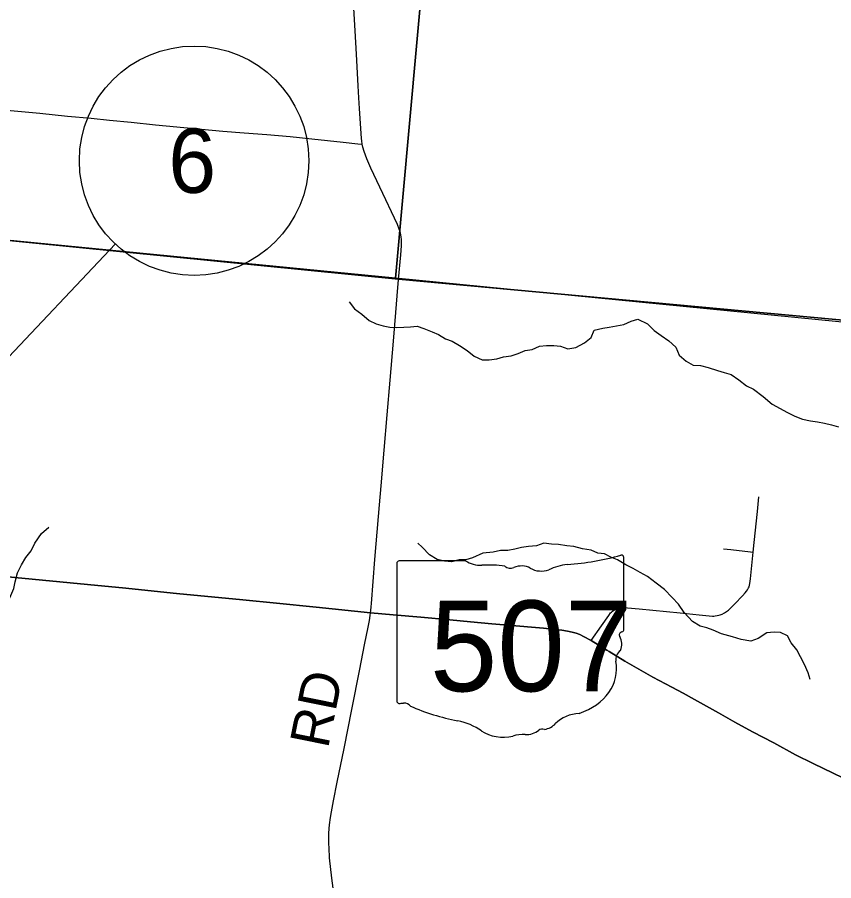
# Model space of a CAD drawing. Extents: x 0 to 1101, y 0 to 440.
# Drawn here: x 264.92 to 300.51, y 245.3 to 282.95 of the extents above; entities that cross this region are included whole.
import ezdxf

# ---------------------------------------------------------------- set-up
doc = ezdxf.new("R2010")
doc.units = 0
for name, color, linetype in [('Default', 7, 'Continuous'), ('GM_X_County_Road', 7, 'Continuous'), ('GM_X_Minor_River', 7, 'Continuous'), ('GM_X_Section', 7, 'Continuous'), ('GM_X_State_Location', 7, 'Continuous'), ('GM_X_State_Route', 7, 'Continuous'), ('GM_X_State_Shield', 7, 'Continuous'), ('GM_X_Township', 7, 'Continuous'), ('GM_X_Township_Road', 7, 'Continuous'), ('GM_X_Township_Road_Text', 7, 'Continuous'), ('SH_Cut_Line', 7, 'Continuous'), ('SH_Masking', 7, 'Continuous'), ('SH_Text', 7, 'Continuous')]:
    doc.layers.add(name, color=color, linetype=linetype)

msp = doc.modelspace()

# ---------------------------------------------------------------- linework, layer by layer
at = {"layer": 'Default'}
for points in [[(290.612, 255.352), (289.93, 255.768), (289.6, 255.952), (289.434, 256.031), (289.279, 256.09), (289.103, 256.143), (288.905, 256.186), (288.649, 256.224), (288.261, 256.268), (287.853, 256.307), (286.294, 256.44), (285.608, 256.501), (284.68, 256.587), (283.771, 256.668), (282.509, 256.787), (281.302, 256.897), (280.32, 256.979), (277.947, 257.223), (276.222, 257.396), (274.756, 257.542), (271.862, 257.829), (269.506, 258.064), (268.43, 258.17), (265.572, 258.444), (264.05, 258.595)], [(301.324, 249.581), (300.486, 249.988), (299.614, 250.413), (298.846, 250.795), (297.894, 251.306), (296.972, 251.794), (296.202, 252.212), (295.488, 252.617), (294.43, 253.204), (293.941, 253.473), (293.448, 253.736), (292.624, 254.168), (291.701, 254.694), (291.397, 254.874), (290.713, 255.29), (290.612, 255.352)]]:
    msp.add_lwpolyline(points, dxfattribs=at)
at = {"layer": 'GM_X_County_Road'}
msp.add_lwpolyline([(258.549, 348.4), (256.033, 323.55), (255.755, 319.941), (254.279, 304.355), (253.117, 292.401), (251.924, 280.12), (251.38, 274.519), (281.529, 271.532), (305.637, 269.297), (307.931, 269.05), (324.455, 267.133), (346.049, 265.027), (373.771, 262.138), (378.061, 261.761), (380.797, 261.323), (386.092, 260.749), (411.56, 258.243), (435.213, 255.629), (437.137, 278.176), (437.233, 279.3), (439.492, 305.784), (441.919, 334.219), (444.709, 367.542)], dxfattribs=at)
at = {"layer": 'GM_X_Minor_River'}
for points in [[(279.39, 270.539), (279.616, 270.228), (279.934, 270.008), (280.263, 269.731), (280.558, 269.579), (280.866, 269.485), (281.151, 269.437), (281.459, 269.422), (281.768, 269.431), (282.065, 269.451), (282.351, 269.483), (282.635, 269.377), (282.999, 269.225), (283.284, 269.119), (283.591, 268.922), (283.875, 268.817), (284.194, 268.642), (284.534, 268.422), (284.84, 268.167), (285.182, 268.015), (285.49, 268.013), (285.822, 268.055), (286.108, 268.144), (286.44, 268.187), (286.749, 268.287), (287.059, 268.41), (287.367, 268.464), (287.677, 268.599), (287.986, 268.642), (288.306, 268.639), (288.602, 268.613), (288.921, 268.484), (289.264, 268.55), (289.643, 268.752), (289.931, 268.978), (290.059, 269.297), (290.437, 269.397), (290.723, 269.428), (291.352, 269.549), (291.673, 269.694), (291.971, 269.783), (292.392, 269.585), (292.686, 269.296), (292.981, 269.076), (293.322, 268.844), (293.628, 268.555), (293.762, 268.211), (294.068, 267.945), (294.374, 267.771), (294.694, 267.756), (295.036, 267.673), (295.435, 267.544), (295.731, 267.461), (296.039, 267.367), (296.368, 267.135), (296.697, 266.88), (297.015, 266.729), (297.423, 266.405), (297.82, 266.081), (298.173, 265.883), (298.457, 265.732), (298.809, 265.557), (299.151, 265.428), (299.493, 265.345), (299.801, 265.308), (300.097, 265.248), (300.405, 265.177), (300.713, 265.094)], [(262.219, 253.415), (262.451, 253.825), (262.741, 254.314), (262.87, 254.656), (262.907, 254.976), (263.013, 255.272), (263.198, 255.614), (263.464, 255.932), (263.753, 256.329), (263.973, 256.625), (264.227, 257.011), (264.494, 257.42), (264.645, 257.728), (264.773, 258.035), (264.822, 258.332), (264.928, 258.72), (265.102, 259.073), (265.288, 259.392), (265.519, 259.687), (265.682, 260.017), (265.982, 260.438), (266.293, 260.709)], [(299.473, 254.068), (299.384, 254.366), (299.227, 254.734), (299.059, 255.067), (298.902, 255.366), (298.653, 255.665), (298.484, 255.976), (298.189, 256.116), (297.903, 256.141), (297.583, 256.11), (297.216, 255.862), (296.895, 255.739), (296.473, 255.823), (296.086, 255.94), (295.607, 256.071), (295.254, 256.222), (294.97, 256.328), (294.685, 256.399), (294.344, 256.608), (293.982, 256.989), (293.734, 257.357), (293.462, 257.646), (293.134, 258.003), (292.771, 258.27), (292.385, 258.57), (292.067, 258.745), (291.76, 258.919), (291.442, 259.071), (291.078, 259.292), (290.794, 259.409), (290.509, 259.548), (290.224, 259.574), (289.94, 259.714), (289.552, 259.763), (289.176, 259.869), (288.868, 259.907), (288.514, 259.956), (288.206, 259.97), (287.875, 260.019), (287.554, 259.896), (287.2, 259.876), (286.891, 259.833), (286.605, 259.756), (286.307, 259.69), (285.976, 259.704), (285.656, 259.627), (285.21, 259.574), (284.762, 259.372), (284.476, 259.295), (284.179, 259.286), (283.847, 259.209), (283.539, 259.235), (283.22, 259.307), (282.89, 259.504), (282.574, 259.839), (282.381, 260.023)]]:
    msp.add_lwpolyline(points, dxfattribs=at)
at = {"layer": 'GM_X_Section'}
for points in [[(284.164, 302.086), (281.404, 271.573), (251.23, 274.522), (254.28, 304.547)], [(284.164, 302.086), (297.548, 301.138), (299.942, 291.467), (305.596, 269.192), (281.404, 271.573)]]:
    msp.add_lwpolyline(points, close=True, dxfattribs=at)
at = {"layer": 'GM_X_State_Route'}
for points in [[(264.05, 258.595), (265.572, 258.444), (268.43, 258.17), (269.506, 258.064), (271.862, 257.829), (274.756, 257.542), (276.222, 257.396), (277.947, 257.223), (280.32, 256.979), (281.302, 256.897), (282.509, 256.787), (283.771, 256.668), (284.68, 256.587), (285.608, 256.501), (286.294, 256.44), (287.853, 256.307), (288.261, 256.268), (288.649, 256.224), (288.905, 256.186), (289.103, 256.143), (289.279, 256.09), (289.434, 256.031), (289.6, 255.952), (289.93, 255.768), (290.612, 255.352)], [(290.612, 255.352), (290.713, 255.29), (291.397, 254.874), (291.701, 254.694), (292.624, 254.168), (293.448, 253.736), (293.941, 253.473), (294.43, 253.204), (295.488, 252.617), (296.202, 252.212), (296.972, 251.794), (297.894, 251.306), (298.846, 250.795), (299.614, 250.413), (300.486, 249.988), (301.324, 249.581)]]:
    msp.add_lwpolyline(points, dxfattribs=at)
at = {"layer": 'GM_X_State_Shield'}
for p, q in [((291.354, 256.252), (291.354, 259.392)), ((281.466, 259.14), (281.466, 253.137)), ((284.459, 259.243), (281.564, 259.243)), ((291.353, 256.252), (291.354, 256.252))]:
    msp.add_line(p, q, dxfattribs=at)
for centre, major_axis, start_param, end_param in [((287.832, 267.428), (10.486, 0), 4.814394, 5.042369), ((291.244, 259.405), (0.11, 0), 6.141152, 7.989035), ((281.58, 259.153), (0.115, 0), 1.712693, 3.28349), ((285.149, 259.94), (1.111, 0), 4.042523, 4.731795), ((285.517, 255.873), (3.989, 0), 1.404758, 1.657858), ((286.423, 259.184), (0.321, 0), 3.836095, 5.185415), ((286.893, 258.49), (0.666, 0), 0.950623, 2.079405), ((289.169, 257.41), (2.11, 0), 1.699011, 2.107814), ((287.754, 259.442), (0.802, 0), 4.081561, 5.145723), ((291.329, 256.021), (0.17, 0), 1.883978, 3.671073), ((291.237, 256.239), (0.118, 0), 5.05454, 6.418171), ((290.245, 255.624), (1.023, 0), 5.934695, 6.695948), ((291.748, 254.937), (0.744, 0), 2.387724, 3.262537), ((288.419, 254.538), (2.623, 0), 5.101752, 6.440018), ((281.581, 253.123), (0.116, 0), 3.00124, 4.508301), ((281.598, 253.738), (0.882, 0), 4.665946, 4.897461), ((281.779, 252.79), (0.318, 0), 0.519207, 1.627899), ((285.793, 258.184), (7.572, 0), 4.195997, 4.488961), ((283.536, 250.439), (2.369, 0), 0.823519, 1.323587), ((289.525, 251.451), (1.436, 0), 1.647645, 2.488434), ((287.077, 252.311), (0.801, 0), 4.691044, 5.507374), ((287.801, 251.729), (0.226, 0), 1.147584, 2.315152), ((287.705, 252.555), (0.847, 0), 4.937069, 5.64225), ((286.098, 252.76), (1.503, 0), 4.026481, 4.996735), ((286.967, 250.685), (1.235, 0), 1.495662, 1.94098)]:
    msp.add_ellipse(centre, major_axis=major_axis, ratio=0.8, start_param=start_param, end_param=end_param, dxfattribs=at)
at = {"layer": 'GM_X_Township'}
msp.add_lwpolyline([(189.224, 280.089), (205.419, 278.858), (219.953, 277.58), (235.998, 275.889), (239.628, 275.54), (251.141, 274.543), (251.38, 274.519), (281.529, 271.532), (305.637, 269.297), (307.931, 269.05), (324.455, 267.133), (346.049, 265.027), (373.771, 262.138), (378.061, 261.761), (380.797, 261.323), (380.697, 259.316), (380.197, 255.256), (378.028, 238.099), (373.82, 204.757), (373.469, 201.961), (371.877, 189.376), (367.226, 152.429)], dxfattribs=at)
at = {"layer": 'GM_X_Township_Road'}
for points in [[(281.536, 271.516), (281.638, 272.584), (281.668, 272.976), (281.673, 273.184), (281.669, 273.274), (281.659, 273.353), (281.643, 273.454), (281.625, 273.54), (281.605, 273.609), (281.571, 273.705), (281.487, 273.905), (280.727, 275.545), (280.333, 276.369), (280.159, 276.78), (280.042, 277.092), (279.985, 277.286), (279.959, 277.407), (279.94, 277.562), (279.93, 277.657), (279.912, 277.872), (279.843, 278.968), (279.813, 279.433), (279.785, 279.954), (279.704, 281.33), (279.643, 282.361), (279.572, 283.589)], [(263.153, 279.011), (265.9, 278.759), (267.106, 278.64), (268.145, 278.543), (268.943, 278.463), (269.889, 278.368), (270.951, 278.26), (273.879, 277.983), (274.809, 277.914), (275.794, 277.841), (276.819, 277.749), (277.753, 277.652), (279.13, 277.495), (279.758, 277.428), (279.959, 277.407)], [(280.32, 256.979), (280.334, 257.077), (280.35, 257.245), (280.361, 257.387), (280.507, 259.3), (280.56, 259.987), (280.714, 261.694), (280.785, 262.511), (280.914, 264.071), (281.049, 265.612), (281.175, 267.117), (281.321, 268.825), (281.423, 270.067), (281.483, 270.806), (281.536, 271.516)], [(296.996, 259.631), (297.037, 260.041), (297.18, 261.402), (297.244, 262.033)], [(295.702, 259.765), (296.02, 259.737), (296.388, 259.699), (296.755, 259.658), (296.996, 259.631)], [(289.93, 255.768), (290.381, 256.416), (290.701, 256.87), (290.782, 256.973), (290.818, 257.013), (290.86, 257.05), (290.915, 257.089), (290.954, 257.111), (290.998, 257.133), (291.055, 257.158), (291.109, 257.175), (291.159, 257.188), (291.213, 257.195), (291.289, 257.202), (291.368, 257.205), (291.51, 257.198), (292.029, 257.152), (292.621, 257.094), (293.807, 256.977), (294.642, 256.891), (295.215, 256.841), (295.284, 256.84), (295.342, 256.846), (295.425, 256.857), (295.499, 256.872), (295.554, 256.89), (295.638, 256.926), (295.747, 256.985), (295.83, 257.04), (295.912, 257.101), (296.196, 257.373), (296.525, 257.718), (296.643, 257.846), (296.702, 257.92), (296.747, 257.987), (296.789, 258.064), (296.813, 258.12), (296.833, 258.187), (296.849, 258.252), (296.868, 258.357), (296.88, 258.458), (296.922, 258.892), (296.996, 259.631)], [(278.78, 244.322), (278.627, 245.412), (278.533, 246.294), (278.507, 246.727), (278.498, 246.906), (278.493, 247.103), (278.503, 247.365), (278.518, 247.582), (278.533, 247.73), (278.572, 248.05), (278.612, 248.297), (278.703, 248.779), (278.867, 249.601), (279.162, 251.063), (279.5, 252.765), (279.85, 254.521), (280.056, 255.579), (280.21, 256.361), (280.265, 256.639), (280.304, 256.869), (280.32, 256.979)]]:
    msp.add_lwpolyline(points, dxfattribs=at)
at = {"layer": 'SH_Cut_Line'}
for points in [[(445.064, 254.562), (435.213, 255.629), (411.56, 258.243), (386.092, 260.749), (380.797, 261.323), (378.061, 261.761), (373.771, 262.138), (346.049, 265.027), (324.455, 267.133), (307.931, 269.05), (305.637, 269.297), (281.529, 271.532), (251.38, 274.519), (251.141, 274.543), (239.628, 275.54), (235.998, 275.889), (219.953, 277.58), (205.419, 278.858), (189.224, 280.089)], [(189.224, 280.089), (205.419, 278.858), (219.953, 277.58), (235.998, 275.889), (239.628, 275.54), (251.141, 274.543), (251.38, 274.519), (281.529, 271.532), (305.637, 269.297), (307.931, 269.05), (324.455, 267.133), (346.049, 265.027), (373.771, 262.138), (378.061, 261.761), (380.797, 261.323), (386.092, 260.749), (411.56, 258.243), (435.213, 255.629), (445.064, 254.562)]]:
    msp.add_lwpolyline(points, dxfattribs=at)
at = {"layer": 'SH_Masking'}
msp.add_circle((272.628, 276.691), 5, dxfattribs=at)
at = {"layer": 'SH_Text'}
msp.add_line((269.192, 273.059), (257.049, 260.22), dxfattribs=at)
msp.add_circle((272.628, 276.691), 5, dxfattribs=at)

# ---------------------------------------------------------------- texts
at = {"layer": 'GM_X_State_Location'}
for s in ['s', 'r']:
    msp.add_text(s, height=0.00568, dxfattribs=at).set_placement((286.299, 255.739))
msp.add_text('507', height=0.00568, rotation=0, dxfattribs=at).set_placement((284.293, 255.326))
at = {"layer": 'GM_X_State_Shield'}
msp.add_text('507', height=3.9551, dxfattribs=at).set_placement((282.902, 253.56))
at = {"layer": 'GM_X_Township_Road_Text'}
msp.add_text('RD', height=1.7045, rotation=78.5951, dxfattribs=at).set_placement((278.461, 251.023))
at = {"layer": 'SH_Text'}
msp.add_text('6', height=2.8, rotation=360, dxfattribs=at).set_placement((271.504, 275.291))

doc.saveas('drawing.dxf')
